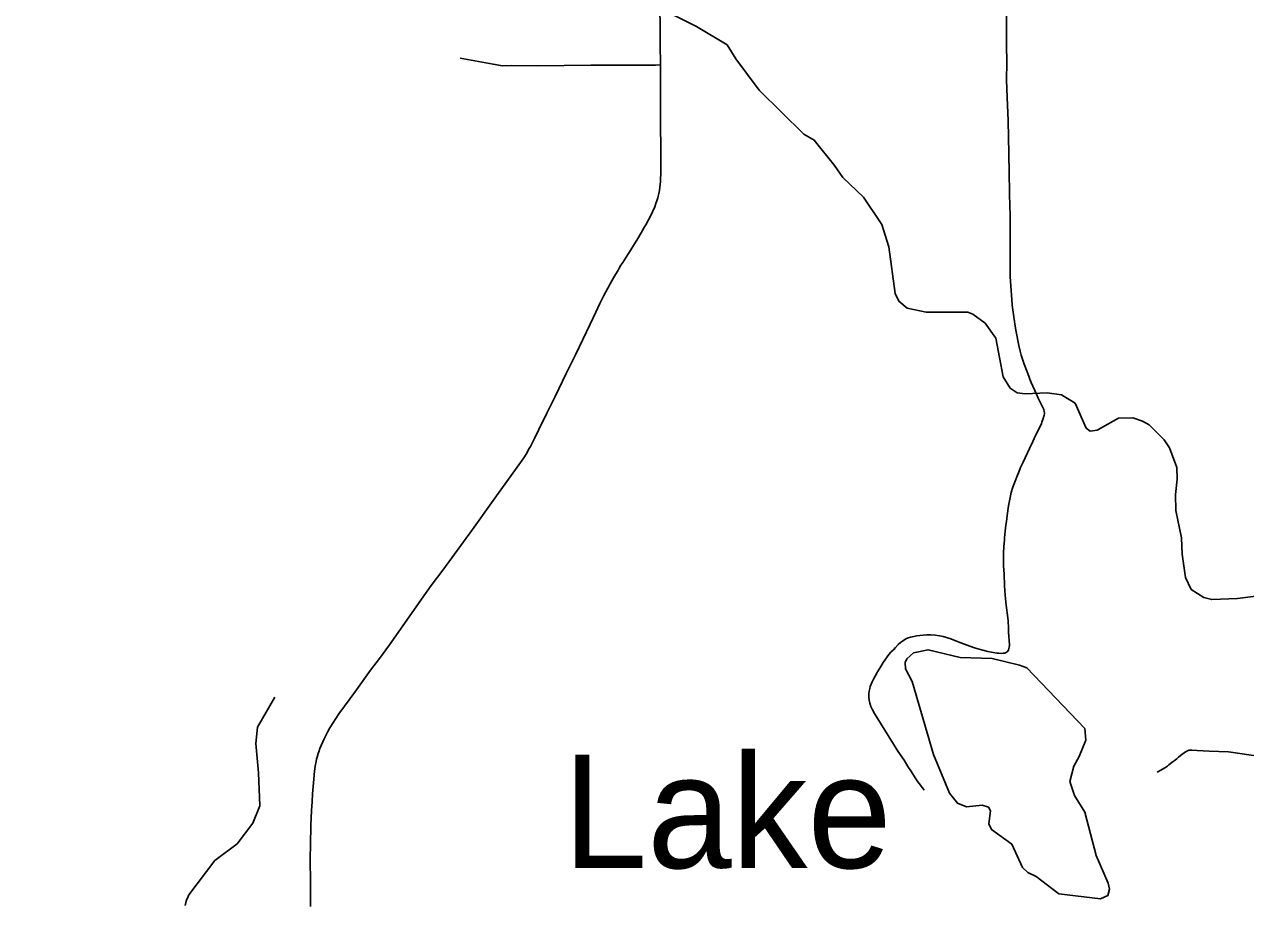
# Model space of a CAD drawing. Extents: x -19 to 366, y -4 to 359.
# Drawn here: x 143.105 to 143.966, y 189.069 to 189.689 of the extents above; entities that cross this region are included whole.
import ezdxf

# ---------------------------------------------------------------- set-up
doc = ezdxf.new("R2010")
doc.units = 0
for name, color, linetype in [('Level 31', 7, 'Continuous'), ('Level 32', 7, 'Continuous'), ('Level 35', 7, 'Continuous'), ('Level 60', 7, 'Continuous')]:
    doc.layers.add(name, color=color, linetype=linetype)

msp = doc.modelspace()

# ---------------------------------------------------------------- linework, layer by layer
at = {"layer": 'Level 31'}
for points in [[(143.55329, 189.6602), (143.55309, 189.67473), (143.55303, 189.6799), (143.55292, 189.70749)], [(143.79725, 189.69431), (143.79729, 189.68507), (143.79724, 189.67632), (143.79757, 189.65971), (143.79741, 189.65172), (143.79743, 189.64956), (143.7978, 189.63706), (143.79843, 189.62079), (143.79874, 189.60894), (143.799, 189.59773), (143.79931, 189.58351), (143.79941, 189.57067), (143.79945, 189.56852), (143.79992, 189.55364), (143.8, 189.51075), (143.80019, 189.50733), (143.80109, 189.4946), (143.80143, 189.49062), (143.80336, 189.47579), (143.80417, 189.47165), (143.80614, 189.46211), (143.80709, 189.45809), (143.80755, 189.45629), (143.80779, 189.45535), (143.80983, 189.44893), (143.81302, 189.44045), (143.81384, 189.43829), (143.81476, 189.43602), (143.81844, 189.42779), (143.81973, 189.42505), (143.82374, 189.41703), (143.82399, 189.41557), (143.82404, 189.41467), (143.82407, 189.41392), (143.82381, 189.413), (143.82312, 189.4107), (143.82223, 189.40796), (143.82195, 189.40719), (143.81682, 189.39651), (143.81591, 189.39451), (143.81348, 189.38941), (143.80899, 189.37971), (143.80732, 189.37603), (143.80619, 189.37343), (143.80463, 189.36948), (143.80386, 189.36749), (143.80177, 189.36212), (143.80056, 189.35831), (143.7999, 189.35498), (143.79875, 189.34904), (143.79777, 189.34226), (143.79723, 189.33797), (143.79693, 189.33535), (143.79652, 189.33105), (143.79599, 189.32636), (143.79583, 189.3248), (143.79549, 189.32038), (143.7953, 189.31556), (143.79526, 189.31137), (143.7953, 189.30664), (143.79569, 189.30081), (143.79605, 189.29288), (143.79623, 189.28912), (143.79671, 189.2833), (143.79713, 189.27897), (143.79818, 189.26993), (143.79843, 189.26797), (143.79866, 189.26263), (143.79881, 189.26), (143.79943, 189.25094), (143.79943, 189.25041), (143.79881, 189.24726), (143.79778, 189.24605), (143.7962, 189.24508), (143.79497, 189.24498), (143.79391, 189.24497), (143.79184, 189.24508), (143.79063, 189.24519)], [(143.55329, 189.57785), (143.55337, 189.57848), (143.55341, 189.58008), (143.55347, 189.58277), (143.55353, 189.58872), (143.55361, 189.59658), (143.55343, 189.62224), (143.55342, 189.63522), (143.55343, 189.6435), (143.55341, 189.64984), (143.55329, 189.6602)], [(143.30657, 189.06629), (143.30652, 189.08293), (143.30636, 189.10021), (143.30651, 189.11002), (143.30677, 189.12351), (143.30726, 189.13401), (143.30765, 189.14019), (143.308, 189.14577), (143.30871, 189.15366), (143.30944, 189.16184), (143.3099, 189.16536), (143.31045, 189.16856), (143.31084, 189.17032), (143.31116, 189.17167), (143.31198, 189.1744), (143.31232, 189.17546), (143.31322, 189.17787), (143.31411, 189.17996), (143.31644, 189.18515), (143.31775, 189.18786), (143.31872, 189.18972), (143.32018, 189.19233), (143.32221, 189.1957), (143.32658, 189.20228), (143.33045, 189.20771), (143.3345, 189.21315), (143.33889, 189.21917), (143.34894, 189.23303), (143.35509, 189.24126), (143.36229, 189.25097), (143.37943, 189.27544), (143.38482, 189.28318), (143.3917, 189.29284), (143.39986, 189.30365), (143.42077, 189.33222), (143.43654, 189.35432), (143.44495, 189.36618), (143.45227, 189.37628), (143.45688, 189.38286), (143.45851, 189.38546), (143.46081, 189.38943), (143.46162, 189.39082), (143.46453, 189.39657), (143.46758, 189.4029), (143.47319, 189.41429), (143.47901, 189.42606), (143.48684, 189.44238), (143.49338, 189.45561), (143.50377, 189.47728), (143.50764, 189.48553), (143.51059, 189.49165), (143.51347, 189.49744), (143.51614, 189.50248), (143.51787, 189.50563), (143.5203, 189.5099), (143.5234, 189.51532), (143.52412, 189.51655), (143.52548, 189.51876), (143.5267, 189.52074), (143.53032, 189.5263), (143.53116, 189.5276), (143.53428, 189.53261), (143.53733, 189.53756), (143.53974, 189.54159), (143.54215, 189.54572), (143.543, 189.54725), (143.54491, 189.55076), (143.54697, 189.55478), (143.5477, 189.55635), (143.54926, 189.55983), (143.55014, 189.5622), (143.55103, 189.56478), (143.55148, 189.56633), (143.55261, 189.57141), (143.55294, 189.57378), (143.55329, 189.57785)], [(143.79063, 189.24519), (143.78797, 189.24559), (143.78418, 189.24629), (143.77969, 189.24738), (143.77479, 189.24897), (143.76891, 189.25093), (143.76332, 189.25313), (143.75803, 189.25517), (143.75494, 189.25617), (143.75277, 189.25682), (143.7501, 189.25734), (143.74708, 189.25772), (143.74385, 189.25793), (143.74087, 189.25795), (143.73631, 189.25764), (143.73381, 189.25726), (143.73202, 189.25695), (143.72976, 189.25644), (143.72798, 189.25588), (143.72638, 189.25524), (143.7239, 189.25357), (143.72267, 189.25265), (143.72106, 189.25111), (143.71909, 189.24899), (143.71757, 189.2474), (143.71582, 189.24575), (143.71447, 189.24408), (143.71035, 189.2386), (143.70868, 189.23577), (143.70629, 189.23188), (143.70465, 189.22898), (143.70351, 189.22675), (143.70271, 189.22498), (143.70195, 189.22324), (143.70129, 189.22158), (143.70086, 189.22012), (143.70047, 189.21825), (143.70029, 189.21646), (143.70022, 189.21404), (143.70047, 189.21195), (143.70101, 189.20975), (143.70178, 189.20753), (143.70265, 189.20555), (143.70428, 189.20255), (143.71582, 189.184), (143.72082, 189.1759), (143.72509, 189.16953), (143.72787, 189.16524), (143.73038, 189.16127), (143.73287, 189.15717), (143.73487, 189.15435), (143.73668, 189.15192), (143.73927, 189.14849)]]:
    msp.add_lwpolyline(points, dxfattribs=at)
at = {"layer": 'Level 32'}
for points in [[(143.55329, 189.6602), (143.54989, 189.65986), (143.53312, 189.65987), (143.50416, 189.65976), (143.46658, 189.6594), (143.44803, 189.65961), (143.44193, 189.65942), (143.43529, 189.6605), (143.41204, 189.66489)], [(143.28143, 189.21413), (143.26919, 189.19298), (143.26808, 189.18129), (143.26975, 189.16069), (143.27086, 189.13731), (143.26586, 189.12506), (143.25473, 189.11059), (143.23915, 189.0989), (143.22079, 189.07471), (143.22022, 189.07333), (143.21918, 189.0709), (143.21854, 189.06916), (143.21813, 189.06714)], [(143.9037, 189.16124), (143.90614, 189.16261), (143.90894, 189.16423), (143.91093, 189.1655), (143.9119, 189.16638), (143.91399, 189.16791), (143.91663, 189.16977), (143.91756, 189.17054), (143.91875, 189.17173), (143.92007, 189.17292), (143.92359, 189.17547), (143.92408, 189.17574), (143.92536, 189.17638), (143.92581, 189.17656), (143.92656, 189.17676), (143.92805, 189.17676), (143.93187, 189.17652), (143.94027, 189.17591), (143.95379, 189.17545), (143.95728, 189.17507), (143.96834, 189.17342), (143.97351, 189.17263), (143.97611, 189.1726), (143.98343, 189.17328)]]:
    msp.add_lwpolyline(points, dxfattribs=at)
at = {"layer": 'Level 35'}
for points in [[(143.56184, 189.69559), (143.57876, 189.68711), (143.60025, 189.6741), (143.60656, 189.66426), (143.62297, 189.64212)], [(143.62297, 189.64212), (143.65441, 189.6113), (143.66182, 189.60697), (143.67613, 189.58918), (143.68186, 189.58066), (143.69653, 189.56667), (143.70951, 189.54755), (143.71432, 189.53163), (143.71883, 189.4988), (143.72151, 189.49331), (143.72741, 189.4884), (143.7407, 189.4856), (143.77011, 189.48573), (143.77353, 189.48422), (143.78229, 189.47781), (143.78973, 189.46721), (143.79497, 189.44008), (143.79994, 189.43213), (143.80489, 189.42873), (143.81058, 189.42799), (143.82595, 189.42882), (143.8362, 189.42734), (143.84571, 189.4215), (143.85356, 189.40387), (143.85642, 189.4018), (143.86135, 189.40239), (143.8763, 189.4108), (143.88635, 189.41104), (143.89319, 189.40879), (143.89795, 189.40615), (143.90843, 189.39556), (143.91225, 189.38988), (143.91743, 189.37605), (143.91766, 189.36788), (143.91656, 189.35706), (143.9168, 189.34567), (143.92068, 189.32651), (143.9213, 189.31493), (143.92346, 189.29842), (143.92767, 189.29008), (143.93642, 189.28443), (143.94212, 189.28293), (143.96033, 189.28377), (143.97322, 189.28534)], [(143.8116, 189.23473), (143.80647, 189.2366), (143.78729, 189.24127), (143.76471, 189.24212), (143.7421, 189.24753), (143.73187, 189.2454), (143.72695, 189.2412), (143.72583, 189.23854), (143.72604, 189.23398), (143.73082, 189.22508), (143.74584, 189.17369), (143.75715, 189.1464), (143.76268, 189.13921), (143.76914, 189.13677), (143.78014, 189.13777), (143.7847, 189.13646), (143.78604, 189.1338), (143.78494, 189.12469), (143.78667, 189.12071), (143.80113, 189.11033), (143.8086, 189.09384), (143.81241, 189.09044), (143.8183, 189.08762), (143.83429, 189.07534), (143.86353, 189.07186), (143.86883, 189.07416), (143.86995, 189.07872), (143.86898, 189.08289), (143.86055, 189.10241), (143.85264, 189.13295), (143.84519, 189.14469), (143.84192, 189.15455), (143.84472, 189.16538), (143.84868, 189.17223), (143.85337, 189.18383), (143.85257, 189.19199)], [(143.8116, 189.23473), (143.85257, 189.19199)]]:
    msp.add_lwpolyline(points, dxfattribs=at)
at = {"layer": 'Level 60'}
for points in [[(146.77834, 1.69699), (146.57878, 10.31313), (146.37852, 18.92942), (146.17757, 27.54584), (145.97591, 36.16241), (145.77356, 44.77911), (145.57052, 53.39596), (145.36679, 62.01295), (145.16236, 70.63008), (144.95724, 79.24735), (144.75142, 87.86477), (144.54492, 96.48232), (144.33773, 105.10002), (144.12986, 113.71787), (143.92129, 122.33585), (143.71204, 130.95398), (143.5021, 139.57225), (143.29148, 148.19067), (143.08018, 156.80923), (142.8682, 165.42794), (142.65553, 174.04679), (142.44218, 182.66579), (142.22816, 191.28493), (142.01345, 199.90421), (141.79807, 208.52365), (141.58202, 217.14322), (141.36528, 225.76295), (141.14788, 234.38282), (140.9298, 243.00284), (140.71105, 251.623), (140.49162, 260.24332), (140.27153, 268.86377), (140.05077, 277.48438), (139.82934, 286.10514), (139.60724, 294.72604), (139.38447, 303.34709), (139.16105, 311.96829), (138.93695, 320.58964), (138.7122, 329.21114), (138.48678, 337.83278), (138.2607, 346.45458)], [(0, 189.51617), (7.11214, 189.52059), (14.22427, 189.53386), (21.33637, 189.55597), (28.44845, 189.58693), (35.56048, 189.62672), (42.67245, 189.67537), (49.78436, 189.73285), (56.89619, 189.79918), (64.00793, 189.87436), (71.11958, 189.95838), (78.23111, 190.05124), (85.34253, 190.15294), (92.45381, 190.26349), (99.56495, 190.38288), (106.67593, 190.51112), (113.78675, 190.6482), (120.89739, 190.79412), (128.00785, 190.94888), (135.11811, 191.11248), (142.22816, 191.28493), (149.33799, 191.46621), (156.44759, 191.65634), (163.55694, 191.85531), (170.66605, 192.06312), (177.77489, 192.27977), (184.88345, 192.50526), (191.99173, 192.73959), (199.09971, 192.98276), (206.20739, 193.23477), (213.31474, 193.49561), (220.42177, 193.7653), (227.52845, 194.04382), (234.63479, 194.33118), (241.74076, 194.62738), (248.84635, 194.93241), (255.95157, 195.24628), (263.05638, 195.56898), (270.16079, 195.90052), (277.26478, 196.24089), (284.36834, 196.5901), (291.47147, 196.94814), (298.57414, 197.31501), (305.67635, 197.69072), (312.77809, 198.07525), (319.87934, 198.46862), (326.9801, 198.87082), (334.08035, 199.28185), (341.18009, 199.7017)], [(0, 180.89994), (7.12284, 180.90436), (14.24566, 180.9176), (21.36847, 180.93968), (28.49124, 180.97058), (35.61397, 181.01031), (42.73664, 181.05888), (49.85925, 181.11627), (56.98178, 181.18249), (64.10422, 181.25754), (71.22656, 181.34142), (78.3488, 181.43413), (85.47091, 181.53567), (92.5929, 181.64603), (99.71474, 181.76523), (106.83643, 181.89325), (113.95795, 182.0301), (121.0793, 182.17578), (128.20046, 182.33029), (135.32143, 182.49362), (142.44218, 182.66579), (149.56272, 182.84677), (156.68303, 183.03659), (163.8031, 183.23523), (170.92291, 183.4427), (178.04247, 183.65899), (185.16175, 183.88411), (192.28074, 184.11805), (199.39944, 184.36082), (206.51784, 184.61242), (213.63591, 184.87283), (220.75366, 185.14207), (227.87107, 185.42014), (234.98813, 185.70702), (242.10483, 186.00273), (249.22115, 186.30726), (256.33709, 186.62061), (263.45264, 186.94279), (270.56779, 187.27378), (277.68251, 187.61359), (284.79682, 187.96222), (291.91068, 188.31967), (299.02409, 188.68594), (306.13705, 189.06103), (313.24954, 189.44494), (320.36154, 189.83766), (327.47305, 190.23919), (334.58406, 190.64954), (341.69455, 191.06871)]]:
    msp.add_spline(points, degree=3, dxfattribs=at)

# ---------------------------------------------------------------- texts
at = {"layer": 'Level 35'}
msp.add_text('Lake', height=0.08, dxfattribs=at).set_placement((143.48449, 189.0935))

doc.saveas('drawing.dxf')
